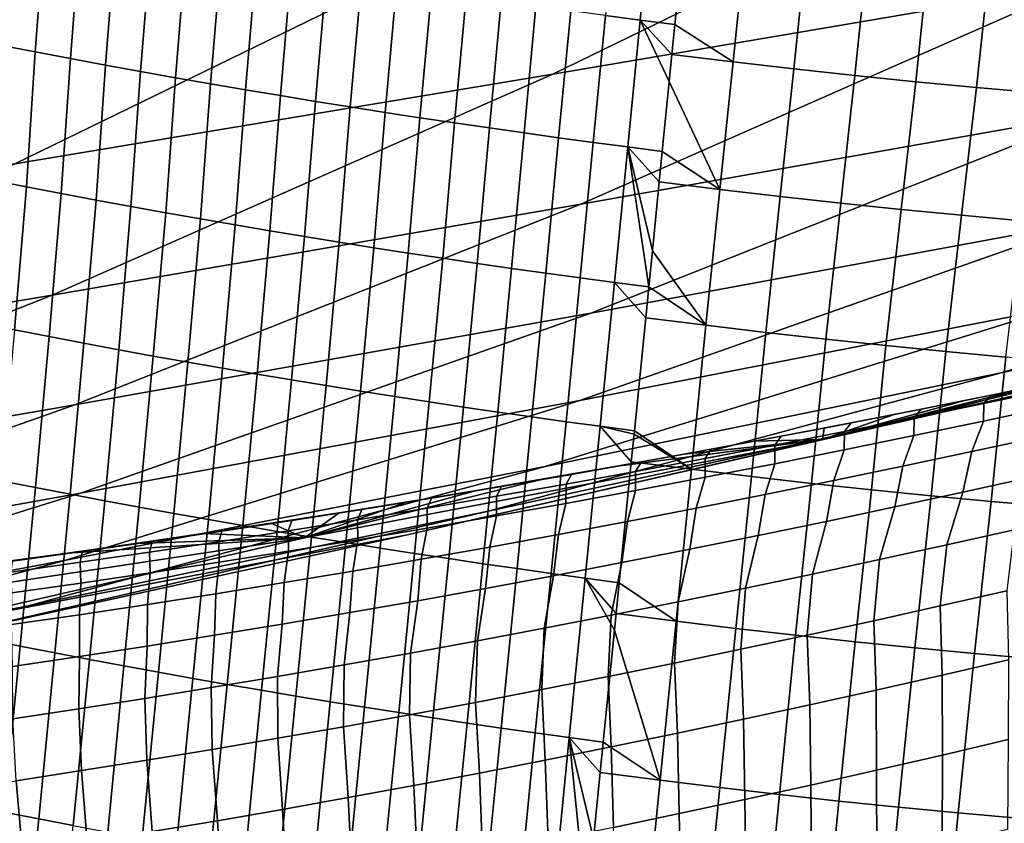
# Model space of a CAD drawing. Header units: metres. Extents: x -240 to 45, y -77 to 27.
# Tile 832 of 1056: x 19.07 to 20.72, y -24.42 to -23.07. Entities that reach past the tile are written whole.
import ezdxf

# ---------------------------------------------------------------- set-up
doc = ezdxf.new("R2010")
doc.units = ezdxf.units.M
doc.layers.add('solid_102011X2', color=7, linetype='CONTINUOUS')

msp = doc.modelspace()

# ---------------------------------------------------------------- linework, layer by layer
at = {"layer": 'solid_102011X2'}
for points in [[(19.796864, -22.618654, 30.69668), (18.975557, -23.058271, 30.889181), (18.052521, -23.207588, 26.658361), (18.878597, -22.765177, 26.462709)], [(21.669516, -22.613684, 43.679409), (20.846115, -23.014179, 43.86005), (19.961977, -23.164425, 39.585602), (20.789524, -22.761389, 39.398869)], [(20.789524, -22.761389, 39.398869), (19.961977, -23.164425, 39.585602), (19.057814, -23.315151, 35.327679), (19.889723, -22.909563, 35.135803)], [(21.704918, -22.864336, 48.153027), (20.871639, -23.231058, 48.32946), (20.008841, -23.383236, 44.043732), (20.846115, -23.014179, 43.86005)], [(20.050533, -23.066196, 125.287613), (20.108883, -23.073767, 125.285645), (20.128206, -22.875504, 125.608131), (20.069401, -22.867996, 125.610161)], [(20.108883, -23.073767, 125.285645), (20.167164, -23.081123, 125.283554), (20.18207, -22.931652, 125.523315), (20.128206, -22.875504, 125.608131)], [(19.889723, -22.909563, 35.135803), (19.057814, -23.315151, 35.327679), (18.139053, -23.466431, 31.085245), (18.975557, -23.058271, 30.889181)], [(19.033031, -23.116108, 124.988243), (19.092102, -23.127439, 124.988419), (19.108297, -22.915815, 125.302559), (19.048958, -22.904591, 125.302498)], [(19.092102, -23.127439, 124.988419), (19.151134, -23.138563, 124.988464), (19.167599, -22.926832, 125.302505), (19.108297, -22.915815, 125.302559)], [(19.151134, -23.138563, 124.988464), (19.210125, -23.149473, 124.988396), (19.226858, -22.937637, 125.302322), (19.167599, -22.926832, 125.302505)], [(20.284973, -22.943962, 125.519272), (20.18207, -22.931652, 125.523315), (20.167164, -23.081123, 125.283554), (20.264753, -23.143871, 125.202988)], [(19.210125, -23.149473, 124.988396), (19.269068, -23.160168, 124.988213), (19.28607, -22.948229, 125.302032), (19.226858, -22.937637, 125.302322)], [(19.269068, -23.160168, 124.988213), (19.327957, -23.170647, 124.987907), (19.345234, -22.958605, 125.301628), (19.28607, -22.948229, 125.302032)], [(20.284973, -22.943962, 125.519272), (20.264753, -23.143871, 125.202988), (20.367216, -23.15568, 125.198631), (20.387737, -22.955622, 125.514832)], [(19.327957, -23.170647, 124.987907), (19.386791, -23.180904, 124.98748), (19.404343, -22.968763, 125.301109), (19.345234, -22.958605, 125.301628)], [(19.386791, -23.180904, 124.98748), (19.445568, -23.190943, 124.986938), (19.463394, -22.978701, 125.300476), (19.404343, -22.968763, 125.301109)], [(20.387737, -22.955622, 125.514832), (20.367216, -23.15568, 125.198631), (20.469574, -23.166836, 125.193871), (20.490398, -22.96664, 125.509995)], [(20.490398, -22.96664, 125.509995), (20.469574, -23.166836, 125.193871), (20.571848, -23.177336, 125.188705), (20.592976, -22.977016, 125.504753)], [(19.445568, -23.190943, 124.986938), (19.504284, -23.200762, 124.986282), (19.522388, -22.988422, 125.299728), (19.463394, -22.978701, 125.300476)], [(20.592976, -22.977016, 125.504753), (20.571848, -23.177336, 125.188705), (20.674059, -23.187172, 125.183151), (20.695494, -22.986738, 125.49913)], [(19.504284, -23.200762, 124.986282), (19.562941, -23.210363, 124.985504), (19.581324, -22.997927, 125.298866), (19.522388, -22.988422, 125.299728)], [(19.562941, -23.210363, 124.985504), (19.621534, -23.219746, 124.984612), (19.640198, -23.007214, 125.297882), (19.581324, -22.997927, 125.298866)], [(20.695494, -22.986738, 125.49913), (20.674059, -23.187172, 125.183151), (20.776228, -23.196341, 125.177208), (20.797966, -22.995804, 125.493126)], [(20.846115, -23.014179, 43.86005), (20.008841, -23.383236, 44.043732), (19.120495, -23.53582, 39.775482), (19.961977, -23.164425, 39.585602)], [(19.621534, -23.219746, 124.984612), (19.680065, -23.228909, 124.983589), (19.699011, -23.016285, 125.296783), (19.640198, -23.007214, 125.297882)], [(19.680065, -23.228909, 124.983589), (19.738529, -23.237856, 124.982445), (19.757763, -23.025141, 125.295563), (19.699011, -23.016285, 125.296783)], [(19.738529, -23.237856, 124.982445), (19.79693, -23.246586, 124.981178), (19.816448, -23.033779, 125.29422), (19.757763, -23.025141, 125.295563)], [(19.79693, -23.246586, 124.981178), (19.855263, -23.255098, 124.97979), (19.875071, -23.042206, 125.292755), (19.816448, -23.033779, 125.29422)], [(19.855263, -23.255098, 124.97979), (19.913527, -23.263395, 124.978271), (19.933626, -23.050417, 125.291168), (19.875071, -23.042206, 125.292755)], [(19.913527, -23.263395, 124.978271), (19.971722, -23.271477, 124.976631), (19.992113, -23.058414, 125.289452), (19.933626, -23.050417, 125.291168)], [(19.971722, -23.271477, 124.976631), (20.029846, -23.279341, 124.974861), (20.050533, -23.066196, 125.287613), (19.992113, -23.058414, 125.289452)], [(20.029846, -23.279341, 124.974861), (20.0879, -23.286987, 124.972961), (20.108883, -23.073767, 125.285645), (20.050533, -23.066196, 125.287613)], [(21.702971, -23.079206, 52.631691), (20.860905, -23.412064, 52.802555), (20.025675, -23.566042, 48.508579), (20.871639, -23.231058, 48.32946)], [(20.0879, -23.286987, 124.972961), (20.145882, -23.29442, 124.970932), (20.157591, -23.177084, 125.138962), (20.108883, -23.073767, 125.285645)], [(20.108883, -23.073767, 125.285645), (20.157591, -23.177084, 125.138962), (20.162148, -23.131405, 125.20694)], [(20.108883, -23.073767, 125.285645), (20.162148, -23.131405, 125.20694), (20.167164, -23.081123, 125.283554)], [(20.167164, -23.081123, 125.283554), (20.162148, -23.131405, 125.20694), (20.264753, -23.143871, 125.202988)], [(19.077221, -23.35425, 124.684654), (19.092102, -23.127439, 124.988419), (19.033031, -23.116108, 124.988243), (19.018581, -23.342865, 124.684372)], [(19.135824, -23.365427, 124.684814), (19.151134, -23.138563, 124.988464), (19.092102, -23.127439, 124.988419), (19.077221, -23.35425, 124.684654)], [(20.264753, -23.143871, 125.202988), (20.162148, -23.131405, 125.20694), (20.157591, -23.177084, 125.138962), (20.24259, -23.358236, 124.896477)], [(19.194384, -23.37639, 124.684853), (19.210125, -23.149473, 124.988396), (19.151134, -23.138563, 124.988464), (19.135824, -23.365427, 124.684814)], [(19.252893, -23.38714, 124.684769), (19.269068, -23.160168, 124.988213), (19.210125, -23.149473, 124.988396), (19.194384, -23.37639, 124.684853)], [(20.367216, -23.15568, 125.198631), (20.264753, -23.143871, 125.202988), (20.24259, -23.358236, 124.896477), (20.344267, -23.370134, 124.892242)], [(19.961977, -23.164425, 39.585602), (19.120495, -23.53582, 39.775482), (18.211906, -23.688892, 35.522785), (19.057814, -23.315151, 35.327679)], [(19.311352, -23.397673, 124.68457), (19.327957, -23.170647, 124.987907), (19.269068, -23.160168, 124.988213), (19.252893, -23.38714, 124.684769)], [(20.469574, -23.166836, 125.193871), (20.367216, -23.15568, 125.198631), (20.344267, -23.370134, 124.892242), (20.445839, -23.381378, 124.887604)], [(20.571848, -23.177336, 125.188705), (20.469574, -23.166836, 125.193871), (20.445839, -23.381378, 124.887604), (20.547327, -23.391962, 124.882553)], [(19.369753, -23.407986, 124.68425), (19.386791, -23.180904, 124.98748), (19.327957, -23.170647, 124.987907), (19.311352, -23.397673, 124.68457)], [(19.428095, -23.418079, 124.683807), (19.445568, -23.190943, 124.986938), (19.386791, -23.180904, 124.98748), (19.369753, -23.407986, 124.68425)], [(20.157591, -23.177084, 125.138962), (20.145882, -23.29442, 124.970932), (20.24259, -23.358236, 124.896477)], [(20.674059, -23.187172, 125.183151), (20.571848, -23.177336, 125.188705), (20.547327, -23.391962, 124.882553), (20.648752, -23.401876, 124.877113)], [(19.486378, -23.427954, 124.683243), (19.504284, -23.200762, 124.986282), (19.445568, -23.190943, 124.986938), (19.428095, -23.418079, 124.683807)], [(19.544598, -23.437611, 124.682556), (19.562941, -23.210363, 124.985504), (19.504284, -23.200762, 124.986282), (19.486378, -23.427954, 124.683243)], [(20.776228, -23.196341, 125.177208), (20.674059, -23.187172, 125.183151), (20.648752, -23.401876, 124.877113), (20.750137, -23.411121, 124.871284)], [(19.602757, -23.447048, 124.681747), (19.621534, -23.219746, 124.984612), (19.562941, -23.210363, 124.985504), (19.544598, -23.437611, 124.682556)], [(20.871639, -23.231058, 48.32946), (20.025675, -23.566042, 48.508579), (19.158831, -23.720341, 44.230213), (20.008841, -23.383236, 44.043732)], [(19.660851, -23.456268, 124.680817), (19.680065, -23.228909, 124.983589), (19.621534, -23.219746, 124.984612), (19.602757, -23.447048, 124.681747)], [(19.718878, -23.465271, 124.679764), (19.738529, -23.237856, 124.982445), (19.680065, -23.228909, 124.983589), (19.660851, -23.456268, 124.680817)], [(19.776838, -23.474056, 124.678581), (19.79693, -23.246586, 124.981178), (19.738529, -23.237856, 124.982445), (19.718878, -23.465271, 124.679764)], [(19.834732, -23.482626, 124.677277), (19.855263, -23.255098, 124.97979), (19.79693, -23.246586, 124.981178), (19.776838, -23.474056, 124.678581)], [(22.295513, -23.245831, 65.882507), (21.443935, -23.509195, 66.031822), (20.715645, -23.666733, 61.733547), (21.571457, -23.401642, 61.575905)], [(19.892557, -23.490976, 124.675842), (19.913527, -23.263395, 124.978271), (19.855263, -23.255098, 124.97979), (19.834732, -23.482626, 124.677277)], [(19.950312, -23.499111, 124.674278), (19.971722, -23.271477, 124.976631), (19.913527, -23.263395, 124.978271), (19.892557, -23.490976, 124.675842)], [(21.658575, -23.258307, 57.108047), (20.808964, -23.557281, 57.272476), (20.007368, -23.712955, 52.97575), (20.860905, -23.412064, 52.802555)], [(19.950312, -23.499111, 124.674278), (20.007996, -23.507029, 124.672585), (20.029846, -23.279341, 124.974861), (19.971722, -23.271477, 124.976631)], [(20.007996, -23.507029, 124.672585), (20.065607, -23.514729, 124.670769), (20.0879, -23.286987, 124.972961), (20.029846, -23.279341, 124.974861)], [(20.065607, -23.514729, 124.670769), (20.123146, -23.522213, 124.668816), (20.0879, -23.286987, 124.972961)], [(20.0879, -23.286987, 124.972961), (20.123146, -23.522213, 124.668816), (20.12919, -23.461653, 124.746277)], [(20.0879, -23.286987, 124.972961), (20.12919, -23.461653, 124.746277), (20.140766, -23.345676, 124.900314)], [(20.0879, -23.286987, 124.972961), (20.140766, -23.345676, 124.900314), (20.145882, -23.29442, 124.970932)], [(20.145882, -23.29442, 124.970932), (20.140766, -23.345676, 124.900314), (20.24259, -23.358236, 124.896477)], [(18.998846, -23.583036, 124.391525), (19.057257, -23.594513, 124.391945), (19.077221, -23.35425, 124.684654), (19.018581, -23.342865, 124.684372)], [(20.24259, -23.358236, 124.896477), (20.140766, -23.345676, 124.900314), (20.12919, -23.461653, 124.746277), (20.219116, -23.586655, 124.600395)], [(19.057257, -23.594513, 124.391945), (19.115629, -23.60578, 124.392227), (19.135824, -23.365427, 124.684814), (19.077221, -23.35425, 124.684654)], [(19.115629, -23.60578, 124.392227), (19.173958, -23.616833, 124.392387), (19.194384, -23.37639, 124.684853), (19.135824, -23.365427, 124.684814)], [(20.344267, -23.370134, 124.892242), (20.24259, -23.358236, 124.896477), (20.219116, -23.586655, 124.600395), (20.32011, -23.598648, 124.596291)], [(22.135326, -23.351261, 70.333656), (21.279181, -23.580997, 70.476517), (20.583347, -23.740459, 66.182709), (21.443935, -23.509195, 66.031822)], [(19.173958, -23.616833, 124.392387), (19.232239, -23.627672, 124.392426), (19.252893, -23.38714, 124.684769), (19.194384, -23.37639, 124.684853)], [(20.445839, -23.381378, 124.887604), (20.344267, -23.370134, 124.892242), (20.32011, -23.598648, 124.596291), (20.420998, -23.609982, 124.591774)], [(20.547327, -23.391962, 124.882553), (20.445839, -23.381378, 124.887604), (20.420998, -23.609982, 124.591774), (20.521805, -23.620651, 124.586853)], [(20.008841, -23.383236, 44.043732), (19.158831, -23.720341, 44.230213), (18.266224, -23.875051, 39.96825), (19.120495, -23.53582, 39.775482)], [(19.232239, -23.627672, 124.392426), (19.290468, -23.638292, 124.392334), (19.311352, -23.397673, 124.68457), (19.252893, -23.38714, 124.684769)], [(19.290468, -23.638292, 124.392334), (19.348639, -23.648695, 124.392128), (19.369753, -23.407986, 124.68425), (19.311352, -23.397673, 124.68457)], [(20.648752, -23.401876, 124.877113), (20.547327, -23.391962, 124.882553), (20.521805, -23.620651, 124.586853), (20.622551, -23.63065, 124.581535)], [(20.860905, -23.412064, 52.802555), (20.007368, -23.712955, 52.97575), (19.168192, -23.868841, 48.690136), (20.025675, -23.566042, 48.508579)], [(19.348639, -23.648695, 124.392128), (19.406752, -23.658876, 124.391792), (19.428095, -23.418079, 124.683807), (19.369753, -23.407986, 124.68425)], [(21.571457, -23.401642, 61.575905), (20.715645, -23.666733, 61.733547), (19.949085, -23.824083, 57.438892), (20.808964, -23.557281, 57.272476)], [(20.750137, -23.411121, 124.871284), (20.648752, -23.401876, 124.877113), (20.622551, -23.63065, 124.581535), (20.723255, -23.639973, 124.575821)], [(19.406752, -23.658876, 124.391792), (19.464802, -23.66884, 124.391335), (19.486378, -23.427954, 124.683243), (19.428095, -23.418079, 124.683807)], [(19.464802, -23.66884, 124.391335), (19.522791, -23.678583, 124.390747), (19.544598, -23.437611, 124.682556), (19.486378, -23.427954, 124.683243)], [(19.522791, -23.678583, 124.390747), (19.580717, -23.688108, 124.390038), (19.602757, -23.447048, 124.681747), (19.544598, -23.437611, 124.682556)], [(19.580717, -23.688108, 124.390038), (19.638578, -23.697412, 124.389206), (19.660851, -23.456268, 124.680817), (19.602757, -23.447048, 124.681747)], [(19.638578, -23.697412, 124.389206), (19.696375, -23.706499, 124.388245), (19.718878, -23.465271, 124.679764), (19.660851, -23.456268, 124.680817)], [(19.696375, -23.706499, 124.388245), (19.754105, -23.715368, 124.387154), (19.776838, -23.474056, 124.678581), (19.718878, -23.465271, 124.679764)], [(20.12919, -23.461653, 124.746277), (20.123146, -23.522213, 124.668816), (20.219116, -23.586655, 124.600395)], [(19.754105, -23.715368, 124.387154), (19.811764, -23.724018, 124.385933), (19.834732, -23.482626, 124.677277), (19.776838, -23.474056, 124.678581)], [(19.811764, -23.724018, 124.385933), (19.869356, -23.732449, 124.384583), (19.892557, -23.490976, 124.675842), (19.834732, -23.482626, 124.677277)], [(19.869356, -23.732449, 124.384583), (19.926876, -23.740662, 124.383102), (19.950312, -23.499111, 124.674278), (19.892557, -23.490976, 124.675842)], [(21.443935, -23.509195, 66.031822), (20.583347, -23.740459, 66.182709), (19.850779, -23.899506, 61.892853), (20.715645, -23.666733, 61.733547)], [(19.926876, -23.740662, 124.383102), (19.984325, -23.748655, 124.381493), (20.007996, -23.507029, 124.672585), (19.950312, -23.499111, 124.674278)], [(19.984325, -23.748655, 124.381493), (20.041702, -23.756432, 124.379753), (20.065607, -23.514729, 124.670769), (20.007996, -23.507029, 124.672585)], [(20.041702, -23.756432, 124.379753), (20.099007, -23.763988, 124.377884), (20.117975, -23.573997, 124.604103), (20.065607, -23.514729, 124.670769)], [(20.065607, -23.514729, 124.670769), (20.117975, -23.573997, 124.604103), (20.123146, -23.522213, 124.668816)], [(20.123146, -23.522213, 124.668816), (20.117975, -23.573997, 124.604103), (20.219116, -23.586655, 124.600395)], [(19.120495, -23.53582, 39.775482), (18.266224, -23.875051, 39.96825), (17.353153, -24.030262, 35.720852), (18.211906, -23.688892, 35.522785)], [(20.808964, -23.557281, 57.272476), (19.949085, -23.824083, 57.438892), (19.143517, -23.981453, 53.151035), (20.007368, -23.712955, 52.97575)], [(20.025675, -23.566042, 48.508579), (19.168192, -23.868841, 48.690136), (18.297249, -24.025042, 44.419228), (19.158831, -23.720341, 44.230213)], [(21.279181, -23.580997, 70.476517), (20.415243, -23.778547, 70.620682), (19.714926, -23.939318, 66.334969), (20.583347, -23.740459, 66.182709)], [(20.219116, -23.586655, 124.600395), (20.117975, -23.573997, 124.604103), (20.099007, -23.763988, 124.377884), (20.194862, -23.828686, 124.315369)], [(20.858368, -23.670992, 73.641602), (20.415243, -23.778547, 70.620682), (21.279181, -23.580997, 70.476517), (20.960815, -23.649321, 73.658302)], [(19.034325, -23.84808, 124.110939), (19.092552, -23.859444, 124.111359), (19.115629, -23.60578, 124.392227), (19.057257, -23.594513, 124.391945)], [(20.32011, -23.598648, 124.596291), (20.219116, -23.586655, 124.600395), (20.194862, -23.828686, 124.315369), (20.295755, -23.84083, 124.311378)], [(19.092552, -23.859444, 124.111359), (19.150738, -23.870596, 124.111649), (19.173958, -23.616833, 124.392387), (19.115629, -23.60578, 124.392227)], [(20.32011, -23.598648, 124.596291), (20.295755, -23.84083, 124.311378), (20.396544, -23.852304, 124.306969), (20.420998, -23.609982, 124.591774)], [(20.420998, -23.609982, 124.591774), (20.396544, -23.852304, 124.306969), (20.497252, -23.863104, 124.302147), (20.521805, -23.620651, 124.586853)], [(19.150738, -23.870596, 124.111649), (19.208876, -23.881533, 124.111809), (19.232239, -23.627672, 124.392426), (19.173958, -23.616833, 124.392387)], [(19.208876, -23.881533, 124.111809), (19.26696, -23.89225, 124.111847), (19.290468, -23.638292, 124.392334), (19.232239, -23.627672, 124.392426)], [(20.521805, -23.620651, 124.586853), (20.497252, -23.863104, 124.302147), (20.5979, -23.87322, 124.296921), (20.622551, -23.63065, 124.581535)], [(20.622551, -23.63065, 124.581535), (20.5979, -23.87322, 124.296921), (20.698509, -23.882654, 124.291298), (20.723255, -23.639973, 124.575821)], [(19.26696, -23.89225, 124.111847), (19.324987, -23.90275, 124.111755), (19.348639, -23.648695, 124.392128), (19.290468, -23.638292, 124.392334)], [(20.723255, -23.639973, 124.575821), (20.698509, -23.882654, 124.291298), (20.799101, -23.891397, 124.285278), (20.82394, -23.648619, 124.569725)], [(19.324987, -23.90275, 124.111755), (19.382957, -23.913027, 124.111542), (19.406752, -23.658876, 124.391792), (19.348639, -23.648695, 124.392128)], [(19.382957, -23.913027, 124.111542), (19.440866, -23.923086, 124.111191), (19.464802, -23.66884, 124.391335), (19.406752, -23.658876, 124.391792)], [(20.715645, -23.666733, 61.733547), (19.850779, -23.899506, 61.892853), (19.080111, -24.058344, 57.607067), (19.949085, -23.824083, 57.438892)], [(19.440866, -23.923086, 124.111191), (19.498713, -23.932924, 124.110718), (19.522791, -23.678583, 124.390747), (19.464802, -23.66884, 124.391335)], [(19.498713, -23.932924, 124.110718), (19.556498, -23.942543, 124.110115), (19.580717, -23.688108, 124.390038), (19.522791, -23.678583, 124.390747)], [(20.858368, -23.670992, 73.641602), (20.756205, -23.692171, 73.625374), (20.415243, -23.778547, 70.620682)], [(20.803131, -23.693577, 74.103539), (20.686117, -23.718069, 74.102921), (20.698479, -23.703825, 73.728638), (20.816027, -23.679718, 73.729164)], [(20.698479, -23.703825, 73.728638), (20.756205, -23.692171, 73.625374), (20.858368, -23.670992, 73.641602), (20.816027, -23.679718, 73.729164)], [(19.556498, -23.942543, 124.110115), (19.614216, -23.951941, 124.109383), (19.638578, -23.697412, 124.389206), (19.580717, -23.688108, 124.390038)], [(20.756205, -23.692171, 73.625374), (20.654327, -23.712866, 73.609619), (20.415243, -23.778547, 70.620682)], [(20.698479, -23.703825, 73.728638), (20.654327, -23.712866, 73.609619), (20.756205, -23.692171, 73.625374)], [(20.802837, -23.722565, 74.477058), (20.685816, -23.747599, 74.476295), (20.686117, -23.718069, 74.102921), (20.803131, -23.693577, 74.103539)], [(20.007368, -23.712955, 52.97575), (19.143517, -23.981453, 53.151035), (18.300348, -24.139017, 48.873886), (19.168192, -23.868841, 48.690136)], [(19.614216, -23.951941, 124.109383), (19.671871, -23.961119, 124.108521), (19.696375, -23.706499, 124.388245), (19.638578, -23.697412, 124.389206)], [(19.671871, -23.961119, 124.108521), (19.729458, -23.970078, 124.107529), (19.754105, -23.715368, 124.387154), (19.696375, -23.706499, 124.388245)], [(20.654327, -23.712866, 73.609619), (20.535839, -23.736399, 73.591827), (20.415243, -23.778547, 70.620682)], [(20.698479, -23.703825, 73.728638), (20.580919, -23.727394, 73.728355), (20.535839, -23.736399, 73.591827), (20.654327, -23.712866, 73.609619)], [(20.686117, -23.718069, 74.102921), (20.569094, -23.742008, 74.102554), (20.580919, -23.727394, 73.728355), (20.698479, -23.703825, 73.728638)], [(19.158831, -23.720341, 44.230213), (18.297249, -24.025042, 44.419228), (17.400331, -24.181656, 40.163639), (18.266224, -23.875051, 39.96825)], [(19.729458, -23.970078, 124.107529), (19.786978, -23.978817, 124.1064), (19.811764, -23.724018, 124.385933), (19.754105, -23.715368, 124.387154)], [(19.786978, -23.978817, 124.1064), (19.844427, -23.987335, 124.105141), (19.869356, -23.732449, 124.384583), (19.811764, -23.724018, 124.385933)], [(20.580919, -23.727394, 73.728355), (20.463356, -23.750427, 73.728317), (20.417749, -23.759279, 73.574684), (20.535839, -23.736399, 73.591827)], [(20.569094, -23.742008, 74.102554), (20.452074, -23.765402, 74.10244), (20.463356, -23.750427, 73.728317), (20.580919, -23.727394, 73.728355)], [(20.685816, -23.747599, 74.476295), (20.568789, -23.772066, 74.475792), (20.569094, -23.742008, 74.102554), (20.686117, -23.718069, 74.102921)], [(20.781816, -23.773842, 74.848648), (20.665998, -23.799044, 74.847771), (20.685816, -23.747599, 74.476295), (20.802837, -23.722565, 74.477058)], [(20.583347, -23.740459, 66.182709), (19.714926, -23.939318, 66.334969), (18.978043, -24.099651, 62.053612), (19.850779, -23.899506, 61.892853)], [(19.844427, -23.987335, 124.105141), (19.901808, -23.995634, 124.103752), (19.926876, -23.740662, 124.383102), (19.869356, -23.732449, 124.384583)], [(19.901808, -23.995634, 124.103752), (19.959116, -24.003712, 124.102234), (19.984325, -23.748655, 124.381493), (19.926876, -23.740662, 124.383102)], [(20.535839, -23.736399, 73.591827), (20.417749, -23.759279, 73.574684), (20.415243, -23.778547, 70.620682)], [(20.568789, -23.772066, 74.475792), (20.451765, -23.795969, 74.475571), (20.452074, -23.765402, 74.10244), (20.569094, -23.742008, 74.102554)], [(19.959116, -24.003712, 124.102234), (20.016354, -24.011568, 124.100571), (20.041702, -23.756432, 124.379753), (19.984325, -23.748655, 124.381493)], [(20.016354, -24.011568, 124.100571), (20.073515, -24.019205, 124.098785), (20.093824, -23.81587, 124.318962), (20.041702, -23.756432, 124.379753)], [(20.041702, -23.756432, 124.379753), (20.093824, -23.81587, 124.318962), (20.098463, -23.769413, 124.371666)], [(20.041702, -23.756432, 124.379753), (20.098463, -23.769413, 124.371666), (20.099007, -23.763988, 124.377884)], [(20.463356, -23.750427, 73.728317), (20.345793, -23.772924, 73.728539), (20.300066, -23.781511, 73.558189), (20.417749, -23.759279, 73.574684)], [(20.417749, -23.759279, 73.574684), (20.300066, -23.781511, 73.558189), (20.415243, -23.778547, 70.620682)], [(20.452074, -23.765402, 74.10244), (20.335064, -23.788248, 74.1026), (20.345793, -23.772924, 73.728539), (20.463356, -23.750427, 73.728317)], [(20.665998, -23.799044, 74.847771), (20.550175, -23.823675, 74.847176), (20.568789, -23.772066, 74.475792), (20.685816, -23.747599, 74.476295)], [(20.415243, -23.778547, 70.620682), (19.544685, -23.943605, 70.765945), (18.839853, -24.105467, 66.488396), (19.714926, -23.939318, 66.334969)], [(19.949492, -23.844374, 73.512611), (19.544685, -23.943605, 70.765945), (20.415243, -23.778547, 70.620682), (20.065931, -23.824053, 73.527145)], [(20.182791, -23.803102, 73.542336), (20.065931, -23.824053, 73.527145), (20.415243, -23.778547, 70.620682)], [(20.098463, -23.769413, 124.371666), (20.093824, -23.81587, 124.318962), (20.194862, -23.828686, 124.315369)], [(20.099007, -23.763988, 124.377884), (20.098463, -23.769413, 124.371666), (20.194862, -23.828686, 124.315369)], [(20.345793, -23.772924, 73.728539), (20.228231, -23.794886, 73.729004), (20.182791, -23.803102, 73.542336), (20.300066, -23.781511, 73.558189)], [(20.300066, -23.781511, 73.558189), (20.182791, -23.803102, 73.542336), (20.415243, -23.778547, 70.620682)], [(20.335064, -23.788248, 74.1026), (20.218077, -23.810543, 74.10302), (20.228231, -23.794886, 73.729004), (20.345793, -23.772924, 73.728539)], [(20.451765, -23.795969, 74.475571), (20.334763, -23.819307, 74.475616), (20.335064, -23.788248, 74.1026), (20.452074, -23.765402, 74.10244)], [(20.550175, -23.823675, 74.847176), (20.434362, -23.847738, 74.846863), (20.451765, -23.795969, 74.475571), (20.568789, -23.772066, 74.475792)], [(20.765987, -23.841785, 75.217674), (20.651224, -23.867186, 75.216667), (20.665998, -23.799044, 74.847771), (20.781816, -23.773842, 74.848648)], [(20.228231, -23.794886, 73.729004), (20.110682, -23.816305, 73.729721), (20.065931, -23.824053, 73.527145), (20.182791, -23.803102, 73.542336)], [(20.218077, -23.810543, 74.10302), (20.101116, -23.832283, 74.103699), (20.110682, -23.816305, 73.729721), (20.228231, -23.794886, 73.729004)], [(20.334763, -23.819307, 74.475616), (20.217794, -23.842081, 74.475945), (20.218077, -23.810543, 74.10302), (20.335064, -23.788248, 74.1026)], [(20.434362, -23.847738, 74.846863), (20.318581, -23.871233, 74.846832), (20.334763, -23.819307, 74.475616), (20.451765, -23.795969, 74.475571)], [(20.217794, -23.842081, 74.475945), (20.100876, -23.864279, 74.476555), (20.101116, -23.832283, 74.103699), (20.218077, -23.810543, 74.10302)], [(20.651224, -23.867186, 75.216667), (20.536453, -23.892012, 75.215942), (20.550175, -23.823675, 74.847176), (20.665998, -23.799044, 74.847771)], [(19.949085, -23.824083, 57.438892), (19.080111, -24.058344, 57.607067), (18.270529, -24.217178, 53.328175), (19.143517, -23.981453, 53.151035)], [(20.110682, -23.816305, 73.729721), (19.993141, -23.837172, 73.73069), (19.949492, -23.844374, 73.512611), (20.065931, -23.824053, 73.527145)], [(20.101116, -23.832283, 74.103699), (19.984196, -23.853458, 74.10463), (19.993141, -23.837172, 73.73069), (20.110682, -23.816305, 73.729721)], [(20.194862, -23.828686, 124.315369), (20.093824, -23.81587, 124.318962), (20.073515, -24.019205, 124.098785), (20.169012, -24.083691, 124.042068)], [(20.295755, -23.84083, 124.311378), (20.194862, -23.828686, 124.315369), (20.169012, -24.083691, 124.042068), (20.269516, -24.095945, 124.038216)], [(20.318581, -23.871233, 74.846832), (20.202847, -23.894156, 74.847084), (20.217794, -23.842081, 74.475945), (20.334763, -23.819307, 74.475616)], [(20.536453, -23.892012, 75.215942), (20.421698, -23.916265, 75.215508), (20.434362, -23.847738, 74.846863), (20.550175, -23.823675, 74.847176)], [(19.949492, -23.844374, 73.512611), (19.833477, -23.864065, 73.498734), (19.544685, -23.943605, 70.765945)], [(19.993141, -23.837172, 73.73069), (19.87562, -23.857475, 73.731888), (19.833477, -23.864065, 73.498734), (19.949492, -23.844374, 73.512611)], [(19.984196, -23.853458, 74.10463), (19.867323, -23.874056, 74.10582), (19.87562, -23.857475, 73.731888), (19.993141, -23.837172, 73.73069)], [(20.100876, -23.864279, 74.476555), (19.984018, -23.885895, 74.477432), (19.984196, -23.853458, 74.10463), (20.101116, -23.832283, 74.103699)], [(20.202847, -23.894156, 74.847084), (20.087179, -23.9165, 74.847626), (20.100876, -23.864279, 74.476555), (20.217794, -23.842081, 74.475945)], [(20.396544, -23.852304, 124.306969), (20.295755, -23.84083, 124.311378), (20.269516, -24.095945, 124.038216), (20.369919, -24.107525, 124.033936)], [(20.624138, -23.955719, 75.582008), (20.651224, -23.867186, 75.216667), (20.765987, -23.841785, 75.217674), (20.73704, -23.930397, 75.58313)], [(19.008701, -24.114422, 123.84227), (19.066856, -24.125889, 123.842834), (19.092552, -23.859444, 124.111359), (19.034325, -23.84808, 124.110939)], [(19.066856, -24.125889, 123.842834), (19.124969, -24.137144, 123.843269), (19.150738, -23.870596, 124.111649), (19.092552, -23.859444, 124.111359)], [(19.87562, -23.857475, 73.731888), (19.75812, -23.877199, 73.733307), (19.71789, -23.883137, 73.485519), (19.833477, -23.864065, 73.498734)], [(19.867323, -23.874056, 74.10582), (19.750507, -23.894058, 74.107239), (19.75812, -23.877199, 73.733307), (19.87562, -23.857475, 73.731888)], [(19.984018, -23.885895, 74.477432), (19.867239, -23.906916, 74.478569), (19.867323, -23.874056, 74.10582), (19.984196, -23.853458, 74.10463)], [(20.421698, -23.916265, 75.215508), (20.306982, -23.939945, 75.21537), (20.318581, -23.871233, 74.846832), (20.434362, -23.847738, 74.846863)], [(20.497252, -23.863104, 124.302147), (20.396544, -23.852304, 124.306969), (20.369919, -24.107525, 124.033936), (20.470242, -24.118425, 124.029251)], [(19.168192, -23.868841, 48.690136), (18.300348, -24.139017, 48.873886), (17.425262, -24.296888, 44.610531), (18.297249, -24.025042, 44.419228)], [(19.124969, -24.137144, 123.843269), (19.183037, -24.148184, 123.843567), (19.208876, -23.881533, 124.111809), (19.150738, -23.870596, 124.111649)], [(19.833477, -23.864065, 73.498734), (19.71789, -23.883137, 73.485519), (19.544685, -23.943605, 70.765945)], [(19.75812, -23.877199, 73.733307), (19.640644, -23.89633, 73.734947), (19.602736, -23.901592, 73.472954), (19.71789, -23.883137, 73.485519)], [(19.750507, -23.894058, 74.107239), (19.633757, -23.913448, 74.108879), (19.640644, -23.89633, 73.734947), (19.75812, -23.877199, 73.733307)], [(19.867239, -23.906916, 74.478569), (19.750549, -23.92732, 74.479965), (19.750507, -23.894058, 74.107239), (19.867323, -23.874056, 74.10582)], [(20.087179, -23.9165, 74.847626), (19.971598, -23.938255, 74.84845), (19.984018, -23.885895, 74.477432), (20.100876, -23.864279, 74.476555)], [(20.306982, -23.939945, 75.21537), (20.192326, -23.963047, 75.21553), (20.202847, -23.894156, 74.847084), (20.318581, -23.871233, 74.846832)], [(20.5979, -23.87322, 124.296921), (20.497252, -23.863104, 124.302147), (20.470242, -24.118425, 124.029251), (20.570509, -24.128637, 124.024147)], [(20.511232, -23.980473, 75.581184), (20.536453, -23.892012, 75.215942), (20.651224, -23.867186, 75.216667), (20.624138, -23.955719, 75.582008)], [(20.698509, -23.882654, 124.291298), (20.5979, -23.87322, 124.296921), (20.570509, -24.128637, 124.024147), (20.670738, -24.138163, 124.018639)], [(19.183037, -24.148184, 123.843567), (19.241053, -24.159004, 123.843735), (19.26696, -23.89225, 124.111847), (19.208876, -23.881533, 124.111809)], [(19.241053, -24.159004, 123.843735), (19.299013, -24.169605, 123.843773), (19.324987, -23.90275, 124.111755), (19.26696, -23.89225, 124.111847)], [(19.71789, -23.883137, 73.485519), (19.602736, -23.901592, 73.472954), (19.544685, -23.943605, 70.765945)], [(19.750549, -23.92732, 74.479965), (19.633965, -23.947094, 74.481598), (19.633757, -23.913448, 74.108879), (19.750507, -23.894058, 74.107239)], [(19.971598, -23.938255, 74.84845), (19.856121, -23.959406, 74.849541), (19.867239, -23.906916, 74.478569), (19.984018, -23.885895, 74.477432)], [(20.192326, -23.963047, 75.21553), (20.077753, -23.985565, 75.215981), (20.087179, -23.9165, 74.847626), (20.202847, -23.894156, 74.847084)], [(20.39835, -24.00466, 75.580658), (20.421698, -23.916265, 75.215508), (20.536453, -23.892012, 75.215942), (20.511232, -23.980473, 75.581184)], [(20.799101, -23.891397, 124.285278), (20.698509, -23.882654, 124.291298), (20.670738, -24.138163, 124.018639), (20.770952, -24.146994, 124.012733)], [(19.850779, -23.899506, 61.892853), (18.978043, -24.099651, 62.053612), (18.203232, -24.259758, 57.776775), (19.080111, -24.058344, 57.607067)], [(19.299013, -24.169605, 123.843773), (19.356915, -24.179985, 123.843674), (19.382957, -23.913027, 124.111542), (19.324987, -23.90275, 124.111755)], [(19.640644, -23.89633, 73.734947), (19.523203, -23.914862, 73.736809), (19.488014, -23.919437, 73.461037), (19.602736, -23.901592, 73.472954)], [(19.602736, -23.901592, 73.472954), (19.488014, -23.919437, 73.461037), (19.544685, -23.943605, 70.765945)], [(19.633757, -23.913448, 74.108879), (19.51708, -23.932224, 74.110764), (19.523203, -23.914862, 73.736809), (19.640644, -23.89633, 73.734947)], [(19.856121, -23.959406, 74.849541), (19.740765, -23.979937, 74.850899), (19.750549, -23.92732, 74.479965), (19.867239, -23.906916, 74.478569)], [(19.356915, -24.179985, 123.843674), (19.414757, -24.190144, 123.843452), (19.440866, -23.923086, 124.111191), (19.382957, -23.913027, 124.111542)], [(19.523203, -23.914862, 73.736809), (19.405802, -23.932804, 73.738937), (19.373732, -23.936676, 73.449768), (19.488014, -23.919437, 73.461037)], [(19.488014, -23.919437, 73.461037), (19.373732, -23.936676, 73.449768), (19.544685, -23.943605, 70.765945)], [(19.51708, -23.932224, 74.110764), (19.400488, -23.950394, 74.112915), (19.405802, -23.932804, 73.738937), (19.523203, -23.914862, 73.736809)], [(19.414757, -24.190144, 123.843452), (19.472538, -24.200081, 123.843094), (19.498713, -23.932924, 124.110718), (19.440866, -23.923086, 124.111191)], [(19.633965, -23.947094, 74.481598), (19.517492, -23.966232, 74.483482), (19.51708, -23.932224, 74.110764), (19.633757, -23.913448, 74.108879)], [(19.740765, -23.979937, 74.850899), (19.625547, -23.999825, 74.852509), (19.633965, -23.947094, 74.481598), (19.750549, -23.92732, 74.479965)], [(20.077753, -23.985565, 75.215981), (19.963287, -24.007486, 75.216728), (19.971598, -23.938255, 74.84845), (20.087179, -23.9165, 74.847626)], [(20.285515, -24.028276, 75.580429), (20.306982, -23.939945, 75.21537), (20.421698, -23.916265, 75.215508), (20.39835, -24.00466, 75.580658)], [(19.544685, -23.943605, 70.765945), (18.66869, -24.075922, 70.912125), (17.959316, -24.238655, 66.642776), (18.839853, -24.105467, 66.488396)], [(19.714926, -23.939318, 66.334969), (18.839853, -24.105467, 66.488396), (18.098623, -24.266874, 62.215599), (18.978043, -24.099651, 62.053612)], [(19.033548, -23.984825, 73.41983), (18.66869, -24.075922, 70.912125), (19.544685, -23.943605, 70.765945), (19.146496, -23.969366, 73.429169)], [(19.259892, -23.953318, 73.43914), (19.146496, -23.969366, 73.429169), (19.544685, -23.943605, 70.765945)], [(19.405802, -23.932804, 73.738937), (19.288452, -23.950161, 73.741348), (19.259892, -23.953318, 73.43914), (19.373732, -23.936676, 73.449768)], [(19.373732, -23.936676, 73.449768), (19.259892, -23.953318, 73.43914), (19.544685, -23.943605, 70.765945)], [(19.400488, -23.950394, 74.112915), (19.283987, -23.96796, 74.115364), (19.288452, -23.950161, 73.741348), (19.405802, -23.932804, 73.738937)], [(19.517492, -23.966232, 74.483482), (19.401146, -23.984739, 74.485641), (19.400488, -23.950394, 74.112915), (19.51708, -23.932224, 74.110764)], [(19.472538, -24.200081, 123.843094), (19.530256, -24.209799, 123.842606), (19.556498, -23.942543, 124.110115), (19.498713, -23.932924, 124.110718)], [(19.530256, -24.209799, 123.842606), (19.587914, -24.219296, 123.84198), (19.614216, -23.951941, 124.109383), (19.556498, -23.942543, 124.110115)], [(19.963287, -24.007486, 75.216728), (19.848949, -24.028797, 75.217758), (19.856121, -23.959406, 74.849541), (19.971598, -23.938255, 74.84845)], [(20.172754, -24.051319, 75.580505), (20.192326, -23.963047, 75.21553), (20.306982, -23.939945, 75.21537), (20.285515, -24.028276, 75.580429)], [(20.613195, -24.058208, 75.94323), (20.624138, -23.955719, 75.582008), (20.73704, -23.930397, 75.58313), (20.725002, -24.032743, 75.944511)], [(19.288452, -23.950161, 73.741348), (19.17116, -23.966936, 73.744072), (19.146496, -23.969366, 73.429169), (19.259892, -23.953318, 73.43914)], [(19.283987, -23.96796, 74.115364), (19.167585, -23.984928, 74.118126), (19.17116, -23.966936, 73.744072), (19.288452, -23.950161, 73.741348)], [(19.401146, -23.984739, 74.485641), (19.284931, -24.002621, 74.488098), (19.283987, -23.96796, 74.115364), (19.400488, -23.950394, 74.112915)], [(19.625547, -23.999825, 74.852509), (19.510483, -24.01907, 74.854378), (19.517492, -23.966232, 74.483482), (19.633965, -23.947094, 74.481598)], [(19.587914, -24.219296, 123.84198), (19.645504, -24.228571, 123.841225), (19.671871, -23.961119, 124.108521), (19.614216, -23.951941, 124.109383)], [(19.645504, -24.228571, 123.841225), (19.70303, -24.237625, 123.840332), (19.729458, -23.970078, 124.107529), (19.671871, -23.961119, 124.108521)], [(19.848949, -24.028797, 75.217758), (19.734764, -24.04948, 75.219063), (19.740765, -23.979937, 74.850899), (19.856121, -23.959406, 74.849541)], [(20.501385, -24.083105, 75.942245), (20.511232, -23.980473, 75.581184), (20.624138, -23.955719, 75.582008), (20.613195, -24.058208, 75.94323)], [(19.17116, -23.966936, 73.744072), (19.053932, -23.983131, 73.747139), (19.033548, -23.984825, 73.41983), (19.146496, -23.969366, 73.429169)], [(19.167585, -23.984928, 74.118126), (19.051289, -24.001303, 74.121223), (19.053932, -23.983131, 73.747139), (19.17116, -23.966936, 73.744072)], [(19.284931, -24.002621, 74.488098), (19.168858, -24.019884, 74.490883), (19.167585, -23.984928, 74.118126), (19.283987, -23.96796, 74.115364)], [(19.510483, -24.01907, 74.854378), (19.395578, -24.037676, 74.856522), (19.401146, -23.984739, 74.485641), (19.517492, -23.966232, 74.483482)], [(19.70303, -24.237625, 123.840332), (19.760489, -24.246458, 123.83931), (19.786978, -23.978817, 124.1064), (19.729458, -23.970078, 124.107529)], [(20.060093, -24.07378, 75.580879), (20.077753, -23.985565, 75.215981), (20.192326, -23.963047, 75.21553), (20.172754, -24.051319, 75.580505)], [(19.143517, -23.981453, 53.151035), (18.270529, -24.217178, 53.328175), (17.423328, -24.376192, 49.059582), (18.300348, -24.139017, 48.873886)], [(19.168858, -24.019884, 74.490883), (19.052931, -24.036531, 74.494019), (19.051289, -24.001303, 74.121223), (19.167585, -23.984928, 74.118126)], [(19.395578, -24.037676, 74.856522), (19.280846, -24.055651, 74.858978), (19.284931, -24.002621, 74.488098), (19.401146, -23.984739, 74.485641)], [(19.734764, -24.04948, 75.219063), (19.62075, -24.069515, 75.220627), (19.625547, -23.999825, 74.852509), (19.740765, -23.979937, 74.850899)], [(19.760489, -24.246458, 123.83931), (19.817877, -24.25507, 123.83815), (19.844427, -23.987335, 124.105141), (19.786978, -23.978817, 124.1064)], [(19.817877, -24.25507, 123.83815), (19.875198, -24.263458, 123.836853), (19.901808, -23.995634, 124.103752), (19.844427, -23.987335, 124.105141)], [(19.947557, -24.095646, 75.581551), (19.963287, -24.007486, 75.216728), (20.077753, -23.985565, 75.215981), (20.060093, -24.07378, 75.580879)], [(20.389599, -24.107433, 75.941566), (20.39835, -24.00466, 75.580658), (20.511232, -23.980473, 75.581184), (20.501385, -24.083105, 75.942245)], [(19.280846, -24.055651, 74.858978), (19.166288, -24.072998, 74.861763), (19.168858, -24.019884, 74.490883), (19.284931, -24.002621, 74.488098)], [(19.62075, -24.069515, 75.220627), (19.506922, -24.088896, 75.222458), (19.510483, -24.01907, 74.854378), (19.625547, -23.999825, 74.852509)], [(19.835173, -24.116905, 75.582512), (19.848949, -24.028797, 75.217758), (19.963287, -24.007486, 75.216728), (19.947557, -24.095646, 75.581551)], [(19.875198, -24.263458, 123.836853), (19.932449, -24.271624, 123.835419), (19.959116, -24.003712, 124.102234), (19.901808, -23.995634, 124.103752)], [(19.932449, -24.271624, 123.835419), (19.989628, -24.279568, 123.833855), (20.016354, -24.011568, 124.100571), (19.959116, -24.003712, 124.102234)], [(19.989628, -24.279568, 123.833855), (20.046734, -24.287291, 123.832146), (20.065521, -24.09923, 124.016518), (20.016354, -24.011568, 124.100571)], [(20.016354, -24.011568, 124.100571), (20.065521, -24.09923, 124.016518), (20.068365, -24.070761, 124.045517)], [(20.016354, -24.011568, 124.100571), (20.068365, -24.070761, 124.045517), (20.073515, -24.019205, 124.098785)], [(20.27787, -24.131189, 75.9412), (20.285515, -24.028276, 75.580429), (20.39835, -24.00466, 75.580658), (20.389599, -24.107433, 75.941566)], [(19.166288, -24.072998, 74.861763), (19.051914, -24.089722, 74.864899), (19.052931, -24.036531, 74.494019), (19.168858, -24.019884, 74.490883)], [(19.506922, -24.088896, 75.222458), (19.393291, -24.107628, 75.224579), (19.395578, -24.037676, 74.856522), (19.510483, -24.01907, 74.854378)], [(20.073515, -24.019205, 124.098785), (20.068365, -24.070761, 124.045517), (20.169012, -24.083691, 124.042068)], [(19.393291, -24.107628, 75.224579), (19.279863, -24.125721, 75.227013), (19.280846, -24.055651, 74.858978), (19.395578, -24.037676, 74.856522)], [(19.722967, -24.137535, 75.583755), (19.734764, -24.04948, 75.219063), (19.848949, -24.028797, 75.217758), (19.835173, -24.116905, 75.582512)], [(20.166225, -24.154369, 75.941147), (20.172754, -24.051319, 75.580505), (20.285515, -24.028276, 75.580429), (20.27787, -24.131189, 75.9412)], [(20.727934, -24.148918, 76.301079), (20.616554, -24.174725, 76.299568), (20.613195, -24.058208, 75.94323), (20.725002, -24.032743, 75.944511)], [(19.080111, -24.058344, 57.607067), (18.203232, -24.259758, 57.776775), (17.389603, -24.419842, 53.506927), (18.270529, -24.217178, 53.328175)], [(19.279863, -24.125721, 75.227013), (19.166647, -24.143179, 75.229774), (19.166288, -24.072998, 74.861763), (19.280846, -24.055651, 74.858978)], [(19.610962, -24.157518, 75.585258), (19.62075, -24.069515, 75.220627), (19.734764, -24.04948, 75.219063), (19.722967, -24.137535, 75.583755)], [(20.054693, -24.176962, 75.941406), (20.060093, -24.07378, 75.580879), (20.172754, -24.051319, 75.580505), (20.166225, -24.154369, 75.941147)], [(20.616554, -24.174725, 76.299568), (20.505169, -24.199955, 76.29837), (20.501385, -24.083105, 75.942245), (20.613195, -24.058208, 75.94323)], [(19.166647, -24.143179, 75.229774), (19.05365, -24.160006, 75.232895), (19.051914, -24.089722, 74.864899), (19.166288, -24.072998, 74.861763)], [(19.499172, -24.176849, 75.587044), (19.506922, -24.088896, 75.222458), (19.62075, -24.069515, 75.220627), (19.610962, -24.157518, 75.585258)], [(19.943304, -24.198959, 75.941971), (19.947557, -24.095646, 75.581551), (20.060093, -24.07378, 75.580879), (20.054693, -24.176962, 75.941406)], [(20.169012, -24.083691, 124.042068), (20.068365, -24.070761, 124.045517), (20.065521, -24.09923, 124.016518), (20.14213, -24.351171, 123.781059)], [(19.387608, -24.195538, 75.589127), (19.393291, -24.107628, 75.224579), (19.506922, -24.088896, 75.222458), (19.499172, -24.176849, 75.587044)], [(20.269516, -24.095945, 124.038216), (20.169012, -24.083691, 124.042068), (20.14213, -24.351171, 123.781059), (20.242462, -24.363554, 123.777344)], [(20.505169, -24.199955, 76.29837), (20.39381, -24.224609, 76.297493), (20.389599, -24.107433, 75.941566), (20.501385, -24.083105, 75.942245)], [(19.276276, -24.213587, 75.591515), (19.279863, -24.125721, 75.227013), (19.393291, -24.107628, 75.224579), (19.387608, -24.195538, 75.589127)], [(19.832088, -24.220343, 75.942833), (19.835173, -24.116905, 75.582512), (19.947557, -24.095646, 75.581551), (19.943304, -24.198959, 75.941971)], [(20.065521, -24.09923, 124.016518), (20.046734, -24.287291, 123.832146), (20.14213, -24.351171, 123.781059)], [(20.369919, -24.107525, 124.033936), (20.269516, -24.095945, 124.038216), (20.242462, -24.363554, 123.777344), (20.342697, -24.375254, 123.773209)], [(20.39381, -24.224609, 76.297493), (20.282509, -24.248686, 76.296936), (20.27787, -24.131189, 75.9412), (20.389599, -24.107433, 75.941566)], [(20.470242, -24.118425, 124.029251), (20.369919, -24.107525, 124.033936), (20.342697, -24.375254, 123.773209), (20.442856, -24.386265, 123.768639)], [(19.03994, -24.404783, 123.587273), (19.066856, -24.125889, 123.842834), (19.008701, -24.114422, 123.84227), (18.981865, -24.393227, 123.586563)], [(19.097977, -24.416124, 123.587852), (19.124969, -24.137144, 123.843269), (19.066856, -24.125889, 123.842834), (19.03994, -24.404783, 123.587273)], [(19.165184, -24.231003, 75.594246), (19.166647, -24.143179, 75.229774), (19.279863, -24.125721, 75.227013), (19.276276, -24.213587, 75.591515)], [(19.721073, -24.241093, 75.943985), (19.722967, -24.137535, 75.583755), (19.835173, -24.116905, 75.582512), (19.832088, -24.220343, 75.942833)], [(20.570509, -24.128637, 124.024147), (20.470242, -24.118425, 124.029251), (20.442856, -24.386265, 123.768639), (20.542961, -24.396585, 123.763664)], [(19.05434, -24.247791, 75.597321), (19.05365, -24.160006, 75.232895), (19.166647, -24.143179, 75.229774), (19.165184, -24.231003, 75.594246)], [(19.155968, -24.427252, 123.588295), (19.183037, -24.148184, 123.843567), (19.124969, -24.137144, 123.843269), (19.097977, -24.416124, 123.587852)], [(19.610289, -24.261192, 75.945412), (19.610962, -24.157518, 75.585258), (19.722967, -24.137535, 75.583755), (19.721073, -24.241093, 75.943985)], [(20.282509, -24.248686, 76.296936), (20.171299, -24.272177, 76.296707), (20.166225, -24.154369, 75.941147), (20.27787, -24.131189, 75.9412)], [(20.670738, -24.138163, 124.018639), (20.570509, -24.128637, 124.024147), (20.542961, -24.396585, 123.763664), (20.643032, -24.40621, 123.75827)], [(20.770952, -24.146994, 124.012733), (20.670738, -24.138163, 124.018639), (20.643032, -24.40621, 123.75827), (20.74309, -24.415138, 123.752464)], [(19.213909, -24.43816, 123.5886), (19.241053, -24.159004, 123.843735), (19.183037, -24.148184, 123.843567), (19.155968, -24.427252, 123.588295)], [(19.271795, -24.448849, 123.588768), (19.299013, -24.169605, 123.843773), (19.241053, -24.159004, 123.843735), (19.213909, -24.43816, 123.5886)], [(19.499746, -24.280636, 75.947128), (19.499172, -24.176849, 75.587044), (19.610962, -24.157518, 75.585258), (19.610289, -24.261192, 75.945412)], [(20.171299, -24.272177, 76.296707), (20.060215, -24.295073, 76.296799), (20.054693, -24.176962, 75.941406), (20.166225, -24.154369, 75.941147)], [(20.7274, -24.282925, 76.651794), (20.616751, -24.308954, 76.650063), (20.616554, -24.174725, 76.299568), (20.727934, -24.148918, 76.301079)], [(19.329626, -24.459316, 123.588806), (19.356915, -24.179985, 123.843674), (19.299013, -24.169605, 123.843773), (19.271795, -24.448849, 123.588768)], [(19.389458, -24.299431, 75.949142), (19.387608, -24.195538, 75.589127), (19.499172, -24.176849, 75.587044), (19.499746, -24.280636, 75.947128)], [(20.060215, -24.295073, 76.296799), (19.949289, -24.317364, 76.297218), (19.943304, -24.198959, 75.941971), (20.054693, -24.176962, 75.941406)], [(20.616751, -24.308954, 76.650063), (20.50609, -24.334406, 76.648643), (20.505169, -24.199955, 76.29837), (20.616554, -24.174725, 76.299568)], [(19.387398, -24.469564, 123.588707), (19.414757, -24.190144, 123.843452), (19.356915, -24.179985, 123.843674), (19.329626, -24.459316, 123.588806)], [(19.44511, -24.479591, 123.58847), (19.472538, -24.200081, 123.843094), (19.414757, -24.190144, 123.843452), (19.387398, -24.469564, 123.588707)], [(19.279428, -24.317581, 75.951485), (19.276276, -24.213587, 75.591515), (19.387608, -24.195538, 75.589127), (19.389458, -24.299431, 75.949142)], [(19.502764, -24.489397, 123.588097), (19.530256, -24.209799, 123.842606), (19.472538, -24.200081, 123.843094), (19.44511, -24.479591, 123.58847)], [(19.560354, -24.49898, 123.587593), (19.587914, -24.219296, 123.84198), (19.530256, -24.209799, 123.842606), (19.502764, -24.489397, 123.588097)], [(19.949289, -24.317364, 76.297218), (19.838552, -24.339033, 76.297943), (19.832088, -24.220343, 75.942833), (19.943304, -24.198959, 75.941971)], [(20.50609, -24.334406, 76.648643), (20.395456, -24.359278, 76.647568), (20.39381, -24.224609, 76.297493), (20.505169, -24.199955, 76.29837)], [(19.169668, -24.335094, 75.954155), (19.165184, -24.231003, 75.594246), (19.276276, -24.213587, 75.591515), (19.279428, -24.317581, 75.951485)], [(19.560354, -24.49898, 123.587593), (19.617884, -24.508343, 123.586945), (19.645504, -24.228571, 123.841225), (19.587914, -24.219296, 123.84198)], [(19.838552, -24.339033, 76.297943), (19.728041, -24.360062, 76.298981), (19.721073, -24.241093, 75.943985), (19.832088, -24.220343, 75.942833)], [(20.395456, -24.359278, 76.647568), (20.284885, -24.38357, 76.64682), (20.282509, -24.248686, 76.296936), (20.39381, -24.224609, 76.297493)], [(19.060183, -24.351973, 75.957184), (19.05434, -24.247791, 75.597321), (19.165184, -24.231003, 75.594246), (19.169668, -24.335094, 75.954155)], [(19.728041, -24.360062, 76.298981), (19.617783, -24.380426, 76.300301), (19.610289, -24.261192, 75.945412), (19.721073, -24.241093, 75.943985)], [(19.617884, -24.508343, 123.586945), (19.675346, -24.517483, 123.586166), (19.70303, -24.237625, 123.840332), (19.645504, -24.228571, 123.841225)], [(19.675346, -24.517483, 123.586166), (19.732746, -24.526402, 123.585243), (19.760489, -24.246458, 123.83931), (19.70303, -24.237625, 123.840332)], [(19.732746, -24.526402, 123.585243), (19.790077, -24.535095, 123.58419), (19.817877, -24.25507, 123.83815), (19.760489, -24.246458, 123.83931)], [(19.790077, -24.535095, 123.58419), (19.847342, -24.543568, 123.582993), (19.875198, -24.263458, 123.836853), (19.817877, -24.25507, 123.83815)], [(20.284885, -24.38357, 76.64682), (20.174412, -24.40727, 76.646408), (20.171299, -24.272177, 76.296707), (20.282509, -24.248686, 76.296936)], [(19.617783, -24.380426, 76.300301), (19.507797, -24.400126, 76.301926), (19.499746, -24.280636, 75.947128), (19.610289, -24.261192, 75.945412)], [(19.847342, -24.543568, 123.582993), (19.904537, -24.551817, 123.581657), (19.932449, -24.271624, 123.835419), (19.875198, -24.263458, 123.836853)], [(19.904537, -24.551817, 123.581657), (19.961664, -24.559841, 123.580185), (19.989628, -24.279568, 123.833855), (19.932449, -24.271624, 123.835419)], [(20.174412, -24.40727, 76.646408), (20.064075, -24.430376, 76.646332), (20.060215, -24.295073, 76.296799), (20.171299, -24.272177, 76.296707)], [(19.507797, -24.400126, 76.301926), (19.398092, -24.419165, 76.303864), (19.389458, -24.299431, 75.949142), (19.499746, -24.280636, 75.947128)], [(19.961664, -24.559841, 123.580185), (20.018719, -24.56764, 123.578575), (19.989628, -24.279568, 123.833855)], [(19.989628, -24.279568, 123.833855), (20.018719, -24.56764, 123.578575), (20.030485, -24.449884, 123.682152)], [(19.989628, -24.279568, 123.833855), (20.030485, -24.449884, 123.682152), (20.041655, -24.33811, 123.784363)], [(19.989628, -24.279568, 123.833855), (20.041655, -24.33811, 123.784363), (20.046734, -24.287291, 123.832146)], [(20.046734, -24.287291, 123.832146), (20.041655, -24.33811, 123.784363), (20.14213, -24.351171, 123.781059)], [(20.616072, -24.460133, 76.993942), (20.616751, -24.308954, 76.650063), (20.7274, -24.282925, 76.651794), (20.725822, -24.43396, 76.995911)], [(19.398092, -24.419165, 76.303864), (19.288675, -24.437548, 76.306129), (19.279428, -24.317581, 75.951485), (19.389458, -24.299431, 75.949142)], [(20.064075, -24.430376, 76.646332), (19.953907, -24.452869, 76.646591), (19.949289, -24.317364, 76.297218), (20.060215, -24.295073, 76.296799)], [(20.506308, -24.485729, 76.99231), (20.50609, -24.334406, 76.648643), (20.616751, -24.308954, 76.650063), (20.616072, -24.460133, 76.993942)], [(19.288675, -24.437548, 76.306129), (19.179556, -24.455278, 76.308746), (19.169668, -24.335094, 75.954155), (19.279428, -24.317581, 75.951485)], [(19.953907, -24.452869, 76.646591), (19.843948, -24.474735, 76.647179), (19.838552, -24.339033, 76.297943), (19.949289, -24.317364, 76.297218)], [(19.179556, -24.455278, 76.308746), (19.070738, -24.472364, 76.311722), (19.060183, -24.351973, 75.957184), (19.169668, -24.335094, 75.954155)], [(19.843948, -24.474735, 76.647179), (19.734232, -24.495956, 76.648079), (19.728041, -24.360062, 76.298981), (19.838552, -24.339033, 76.297943)], [(20.14213, -24.351171, 123.781059), (20.041655, -24.33811, 123.784363), (20.030485, -24.449884, 123.682152), (20.114355, -24.630556, 123.532921)], [(20.396572, -24.510746, 76.991013), (20.395456, -24.359278, 76.647568), (20.50609, -24.334406, 76.648643), (20.506308, -24.485729, 76.99231)], [(19.070738, -24.472364, 76.311722), (18.962231, -24.48881, 76.315063), (18.950979, -24.368221, 75.960579), (19.060183, -24.351973, 75.957184)], [(20.242462, -24.363554, 123.777344), (20.14213, -24.351171, 123.781059), (20.114355, -24.630556, 123.532921), (20.214821, -24.643089, 123.529343)], [(19.734232, -24.495956, 76.648079), (19.624792, -24.516508, 76.649284), (19.617783, -24.380426, 76.300301), (19.728041, -24.360062, 76.298981)], [(20.242462, -24.363554, 123.777344), (20.214821, -24.643089, 123.529343), (20.315193, -24.65493, 123.525337), (20.342697, -24.375254, 123.773209)], [(20.286903, -24.535181, 76.990067), (20.284885, -24.38357, 76.64682), (20.395456, -24.359278, 76.647568), (20.396572, -24.510746, 76.991013)], [(20.342697, -24.375254, 123.773209), (20.315193, -24.65493, 123.525337), (20.415495, -24.666075, 123.520889), (20.442856, -24.386265, 123.768639)], [(19.624792, -24.516508, 76.649284), (19.515648, -24.536388, 76.650803), (19.507797, -24.400126, 76.301926), (19.617783, -24.380426, 76.300301)], [(20.177338, -24.559025, 76.989464), (20.174412, -24.40727, 76.646408), (20.284885, -24.38357, 76.64682), (20.286903, -24.535181, 76.990067)], [(20.442856, -24.386265, 123.768639), (20.415495, -24.666075, 123.520889), (20.515745, -24.676519, 123.516022), (20.542961, -24.396585, 123.763664)], [(19.068323, -24.706623, 123.34597), (19.097977, -24.416124, 123.587852), (19.03994, -24.404783, 123.587273), (19.010277, -24.695187, 123.345238)], [(19.515648, -24.536388, 76.650803), (19.406809, -24.555599, 76.652641), (19.398092, -24.419165, 76.303864), (19.507797, -24.400126, 76.301926)], [(20.067917, -24.582272, 76.989212), (20.064075, -24.430376, 76.646332), (20.174412, -24.40727, 76.646408), (20.177338, -24.559025, 76.989464)], [(20.542961, -24.396585, 123.763664), (20.515745, -24.676519, 123.516022), (20.615963, -24.68626, 123.510727), (20.643032, -24.40621, 123.75827)], [(20.643032, -24.40621, 123.75827), (20.615963, -24.68626, 123.510727), (20.716169, -24.695293, 123.505013), (20.74309, -24.415138, 123.752464)], [(19.068323, -24.706623, 123.34597), (19.126328, -24.717846, 123.346558), (19.155968, -24.427252, 123.588295), (19.097977, -24.416124, 123.587852)], [(19.406809, -24.555599, 76.652641), (19.298281, -24.57415, 76.654823), (19.288675, -24.437548, 76.306129), (19.398092, -24.419165, 76.303864)], [(20.74309, -24.415138, 123.752464), (20.716169, -24.695293, 123.505013), (20.816383, -24.703623, 123.498886), (20.843153, -24.423368, 123.746254)]]:
    msp.add_3dface(points, dxfattribs=at)

doc.saveas('drawing.dxf')
